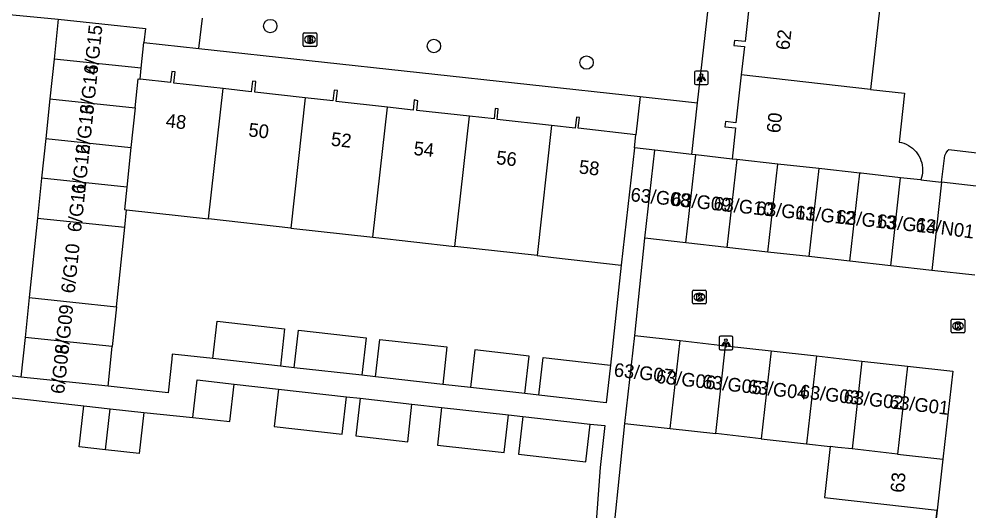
# Model space of a CAD drawing. Extents: x 162082 to 163393, y 388091 to 388632.
# Drawn here: x 163057.3 to 163126.9, y 388397.7 to 388433.7 of the extents above; entities that cross this region are included whole.
import ezdxf

# ---------------------------------------------------------------- set-up
doc = ezdxf.new("R2010")
doc.units = 0
for name, color, linetype in [('IMGEO_Boom', 7, 'Continuous'), ('IMGEO_Brandkraan', 7, 'Continuous'), ('IMGEO_Kolk', 7, 'Continuous'), ('IMGEO_Lichtpunt', 7, 'Continuous'), ('IMGEO_Muur', 7, 'Continuous'), ('IMGEO_Pand', 7, 'Continuous'), ('IMGEO_Pand_nummerreeks', 7, 'Continuous'), ('IMGEO_Rijbaan_lokaal_open', 7, 'Continuous'), ('IMGEO_Voetpad_open', 7, 'Continuous')]:
    doc.layers.add(name, color=color, linetype=linetype)

msp = doc.modelspace()

# ---------------------------------------------------------------- linework, layer by layer
at = {"layer": 'IMGEO_Boom'}
for centre in [(163075.716, 388433.214), (163087.696, 388431.75), (163098.876, 388430.539)]:
    msp.add_circle(centre, 0.489, dxfattribs=at)
at = {"layer": 'IMGEO_Brandkraan'}
for p, q in [((163078.122, 388431.794), (163078.122, 388432.646)), ((163078.197, 388432.72), (163079.049, 388432.72)), ((163079.123, 388432.646), (163079.123, 388431.794)), ((163078.633, 388431.94), (163078.608, 388431.94)), ((163078.61, 388432.5), (163078.635, 388432.5)), ((163079.049, 388431.72), (163078.197, 388431.72))]:
    msp.add_line(p, q, dxfattribs=at)
for points in [[(163078.122, 388431.794), (163078.122, 388432.646)], [(163078.197, 388432.72), (163079.049, 388432.72)], [(163079.123, 388432.646), (163079.123, 388431.794)], [(163078.47, 388432.42), (163078.47, 388432.02), (163078.683, 388432.02)], [(163078.701, 388432.42), (163078.47, 388432.42)], [(163078.649, 388432.339), (163078.595, 388432.339), (163078.595, 388432.263)], [(163078.595, 388432.263), (163078.648, 388432.263)], [(163078.657, 388432.187), (163078.595, 388432.187), (163078.595, 388432.106)], [(163078.595, 388432.106), (163078.657, 388432.106)], [(163079.049, 388431.72), (163078.197, 388431.72)]]:
    msp.add_lwpolyline(points, dxfattribs=at)
for centre, radius, start, end in [((163078.199, 388432.644), 0.0765, 91.55205, 178.44795), ((163078.199, 388432.644), 0.0765, 91.55205, 178.44795), ((163079.047, 388432.644), 0.0765, 1.55205, 88.44795), ((163079.047, 388432.644), 0.0765, 1.55205, 88.44795), ((163078.65, 388432.301), 0.0379, 267.82845, 90.93552), ((163078.658, 388432.146), 0.0404, 269.87594, 90.50774), ((163078.689, 388432.271), 0.251, 268.66757, 293.53466), ((163078.705, 388432.275), 0.145, 59.4692, 91.53667), ((163078.73, 388432.322), 0.0922, 285.51372, 58.15012), ((163078.735, 388432.13), 0.105, 301.31148, 78.98903), ((163078.199, 388431.796), 0.0765, 181.55205, 268.44795), ((163078.199, 388431.796), 0.0765, 181.55205, 268.44795), ((163079.047, 388431.796), 0.0765, 271.55205, 358.44795), ((163079.047, 388431.796), 0.0765, 271.55205, 358.44795)]:
    msp.add_arc(centre, radius, start, end, dxfattribs=at)
for centre, major_axis, ratio, start_param, end_param in [((163078.609, 388432.22), (-0.387, 0.002), 0.722429, 4.712389, 7.853982), ((163078.634, 388432.22), (-0.39, 0.002), 0.717154, 1.570796, 4.712389)]:
    msp.add_ellipse(centre, major_axis=major_axis, ratio=ratio, start_param=start_param, end_param=end_param, dxfattribs=at)
at = {"layer": 'IMGEO_Kolk'}
for p, q in [((163106.641, 388412.943), (163106.641, 388413.795)), ((163106.716, 388413.869), (163107.568, 388413.869)), ((163107.642, 388413.795), (163107.642, 388412.943)), ((163107.152, 388413.089), (163107.127, 388413.089)), ((163107.129, 388413.649), (163107.154, 388413.649)), ((163107.568, 388412.869), (163106.716, 388412.869)), ((163125.66, 388411.748), (163126.512, 388411.748)), ((163125.585, 388410.822), (163125.585, 388411.674)), ((163126.073, 388411.528), (163126.098, 388411.528)), ((163126.586, 388411.674), (163126.586, 388410.822)), ((163126.512, 388410.748), (163125.66, 388410.748)), ((163126.096, 388410.968), (163126.071, 388410.968))]:
    msp.add_line(p, q, dxfattribs=at)
for points in [[(163106.641, 388412.943), (163106.641, 388413.795)], [(163106.716, 388413.869), (163107.568, 388413.869)], [(163107.642, 388413.795), (163107.642, 388412.943)], [(163106.962, 388413.569), (163107.085, 388413.569), (163107.085, 388413.418), (163107.215, 388413.569), (163107.379, 388413.569), (163107.233, 388413.418), (163107.386, 388413.169), (163107.234, 388413.169), (163107.149, 388413.333), (163107.085, 388413.266), (163107.085, 388413.169), (163106.962, 388413.169), (163106.962, 388413.569)], [(163107.568, 388412.869), (163106.716, 388412.869)], [(163125.66, 388411.748), (163126.512, 388411.748)], [(163125.585, 388410.822), (163125.585, 388411.674)], [(163125.906, 388411.448), (163126.029, 388411.448), (163126.029, 388411.297), (163126.159, 388411.448), (163126.323, 388411.448), (163126.177, 388411.297), (163126.33, 388411.048), (163126.178, 388411.048), (163126.093, 388411.212), (163126.029, 388411.145), (163126.029, 388411.048), (163125.906, 388411.048), (163125.906, 388411.448)], [(163126.586, 388411.674), (163126.586, 388410.822)], [(163126.512, 388410.748), (163125.66, 388410.748)]]:
    msp.add_lwpolyline(points, dxfattribs=at)
for centre, start, end in [((163106.718, 388413.793), 91.55205, 178.44795), ((163106.718, 388413.793), 91.55205, 178.44795), ((163107.566, 388413.793), 1.55205, 88.44795), ((163107.566, 388413.793), 1.55205, 88.44795), ((163106.718, 388412.945), 181.55205, 268.44795), ((163106.718, 388412.945), 181.55205, 268.44795), ((163107.566, 388412.945), 271.55205, 358.44795), ((163107.566, 388412.945), 271.55205, 358.44795), ((163125.662, 388411.672), 91.55205, 178.44795), ((163125.662, 388411.672), 91.55205, 178.44795), ((163126.51, 388411.672), 1.55205, 88.44795), ((163126.51, 388411.672), 1.55205, 88.44795), ((163125.662, 388410.824), 181.55205, 268.44795), ((163125.662, 388410.824), 181.55205, 268.44795), ((163126.51, 388410.824), 271.55205, 358.44795), ((163126.51, 388410.824), 271.55205, 358.44795)]:
    msp.add_arc(centre, 0.0765, start, end, dxfattribs=at)
for centre, major_axis, ratio, start_param, end_param in [((163107.128, 388413.369), (-0.387, 0.002), 0.722429, 4.712389, 7.853982), ((163107.153, 388413.369), (-0.39, 0.002), 0.717154, 1.570796, 4.712389), ((163126.072, 388411.248), (-0.387, 0.002), 0.722429, 4.712389, 7.853982), ((163126.097, 388411.248), (-0.39, 0.002), 0.717154, 1.570796, 4.712389)]:
    msp.add_ellipse(centre, major_axis=major_axis, ratio=ratio, start_param=start_param, end_param=end_param, dxfattribs=at)
at = {"layer": 'IMGEO_Lichtpunt'}
for p, q in [((163106.786, 388429.823), (163106.786, 388429.016)), ((163106.786, 388429.823), (163106.786, 388429.016)), ((163107.688, 388429.918), (163106.88, 388429.918)), ((163107.688, 388429.918), (163106.88, 388429.918)), ((163107.782, 388429.016), (163107.782, 388429.823)), ((163107.782, 388429.016), (163107.782, 388429.823)), ((163106.88, 388428.922), (163107.688, 388428.922)), ((163106.88, 388428.922), (163107.688, 388428.922)), ((163108.591, 388410.406), (163108.591, 388409.599)), ((163108.591, 388410.406), (163108.591, 388409.599)), ((163109.493, 388410.501), (163108.685, 388410.501)), ((163109.493, 388410.501), (163108.685, 388410.501)), ((163109.587, 388409.599), (163109.587, 388410.406)), ((163109.587, 388409.599), (163109.587, 388410.406)), ((163108.685, 388409.505), (163109.493, 388409.505)), ((163108.685, 388409.505), (163109.493, 388409.505))]:
    msp.add_line(p, q, dxfattribs=at)
for points in [[(163107.16, 388429.487), (163107.199, 388429.459), (163107.011, 388429.197), (163106.973, 388429.224), (163107.16, 388429.487)], [(163107.262, 388429.439), (163107.309, 388429.439), (163107.309, 388429.117), (163107.262, 388429.117), (163107.262, 388429.439)], [(163107.372, 388429.459), (163107.41, 388429.486), (163107.597, 388429.224), (163107.558, 388429.196), (163107.372, 388429.459)], [(163108.965, 388410.07), (163109.004, 388410.042), (163108.816, 388409.78), (163108.778, 388409.807), (163108.965, 388410.07)], [(163109.067, 388410.022), (163109.114, 388410.022), (163109.114, 388409.7), (163109.067, 388409.7), (163109.067, 388410.022)], [(163109.177, 388410.042), (163109.215, 388410.069), (163109.402, 388409.807), (163109.363, 388409.779), (163109.177, 388410.042)]]:
    msp.add_lwpolyline(points, dxfattribs=at)
for centre in [(163107.285, 388429.621), (163109.09, 388410.204)]:
    msp.add_circle(centre, 0.0994, dxfattribs=at)
for centre, start, end in [((163106.88, 388429.823), 90, 180), ((163106.88, 388429.823), 90, 180), ((163107.688, 388429.823), 0, 90), ((163107.688, 388429.823), 0, 90), ((163106.88, 388429.016), 180, 270), ((163106.88, 388429.016), 180, 270), ((163107.688, 388429.016), 270, 0), ((163107.688, 388429.016), 270, 360), ((163108.685, 388410.406), 90, 180), ((163108.685, 388410.406), 90, 180), ((163109.493, 388410.406), 0, 90), ((163109.493, 388410.406), 0, 90), ((163108.685, 388409.599), 180, 270), ((163108.685, 388409.599), 180, 270), ((163109.493, 388409.599), 270, 0), ((163109.493, 388409.599), 270, 360)]:
    msp.add_arc(centre, 0.0946, start, end, dxfattribs=at)
at = {"layer": 'IMGEO_Muur'}
msp.add_lwpolyline([(163123.714, 388390.345), (163124.555, 388397.751)], dxfattribs=at)
at = {"layer": 'IMGEO_Pand'}
for points in [[(163110.897, 388435.644), (163110.496, 388432.072), (163109.719, 388432.159), (163109.678, 388431.791), (163110.443, 388431.706), (163110.21, 388429.635)], [(163120.358, 388434.587), (163119.683, 388428.576)], [(163060.178, 388433.708), (163059.875, 388430.796)], [(163060.178, 388433.708), (163066.57, 388433.042), (163066.462, 388432.01)], [(163066.266, 388430.131), (163066.462, 388432.01)], [(163059.875, 388430.796), (163059.572, 388427.885)], [(163066.266, 388430.131), (163059.875, 388430.796)], [(163066.182, 388429.321), (163066.266, 388430.131)], [(163072.258, 388428.632), (163068.657, 388429.035), (163068.748, 388429.851), (163068.505, 388429.879), (163068.414, 388429.071), (163066.182, 388429.321)], [(163065.811, 388427.235), (163066.031, 388429.338), (163066.182, 388429.321)], [(163078.275, 388427.962), (163074.58, 388428.376), (163074.666, 388429.14), (163074.412, 388429.169), (163074.326, 388428.4), (163072.258, 388428.632)], [(163110.21, 388429.635), (163109.817, 388426.132), (163109.053, 388426.217), (163109.011, 388425.84), (163109.797, 388425.751), (163109.541, 388423.473)], [(163119.683, 388428.576), (163110.21, 388429.635)], [(163071.193, 388419.093), (163072.258, 388428.632)], [(163084.29, 388427.272), (163080.544, 388427.691), (163080.632, 388428.48), (163080.382, 388428.508), (163080.296, 388427.736), (163078.275, 388427.962)], [(163119.683, 388428.576), (163122.166, 388428.298), (163121.765, 388424.716), (163121.944, 388424.678), (163122.119, 388424.625), (163122.288, 388424.556), (163122.451, 388424.473), (163122.606, 388424.375), (163122.751, 388424.264), (163122.886, 388424.141), (163123.01, 388424.006), (163123.121, 388423.861), (163123.219, 388423.706), (163123.303, 388423.544), (163123.372, 388423.374), (163123.426, 388423.199), (163123.464, 388423.02), (163123.486, 388422.839), (163123.491, 388422.656), (163123.481, 388422.473), (163123.454, 388422.292), (163123.412, 388422.114), (163123.354, 388421.941)], [(163059.572, 388427.885), (163059.269, 388424.973)], [(163059.572, 388427.885), (163065.811, 388427.235)], [(163078.275, 388427.962), (163077.209, 388418.419)], [(163090.307, 388426.608), (163086.455, 388427.039), (163086.513, 388427.747), (163086.246, 388427.8), (163086.188, 388427.06), (163084.29, 388427.272)], [(163065.811, 388427.235), (163065.506, 388424.324)], [(163083.225, 388417.746), (163084.29, 388427.272)], [(163096.322, 388425.933), (163092.332, 388426.379), (163092.417, 388427.141), (163092.185, 388427.167), (163092.1, 388426.407), (163090.307, 388426.608)], [(163089.241, 388417.073), (163090.307, 388426.608)], [(163102.493, 388425.251), (163098.269, 388425.724), (163098.356, 388426.505), (163098.132, 388426.53), (163098.044, 388425.74), (163096.322, 388425.933)], [(163096.322, 388425.933), (163095.257, 388416.399)], [(163059.269, 388424.973), (163058.966, 388422.062)], [(163059.269, 388424.973), (163065.506, 388424.324)], [(163102.386, 388424.297), (163102.493, 388425.251)], [(163065.506, 388424.324), (163065.201, 388421.413)], [(163102.386, 388424.297), (163101.425, 388415.709)], [(163103.159, 388417.677), (163103.883, 388424.123)], [(163106.601, 388423.811), (163103.883, 388424.123)], [(163106.159, 388417.34), (163106.882, 388423.778)], [(163106.882, 388423.778), (163106.601, 388423.811)], [(163109.541, 388423.473), (163106.882, 388423.778)], [(163124.884, 388421.768), (163125.084, 388423.548), (163125.121, 388423.74), (163125.207, 388423.924), (163125.33, 388424.102), (163125.413, 388424.162), (163129.348, 388423.717)], [(163109.881, 388423.436), (163109.159, 388417.003)], [(163109.881, 388423.436), (163109.541, 388423.473)], [(163112.882, 388423.105), (163109.881, 388423.436)], [(163112.159, 388416.666), (163112.882, 388423.105)], [(163115.883, 388422.775), (163112.882, 388423.105)], [(163115.883, 388422.775), (163115.159, 388416.33)], [(163118.884, 388422.445), (163115.883, 388422.775)], [(163118.159, 388415.993), (163118.884, 388422.445)], [(163121.883, 388422.107), (163118.993, 388422.433), (163118.884, 388422.445)], [(163058.966, 388422.062), (163058.662, 388419.15)], [(163065.201, 388421.413), (163058.966, 388422.062)], [(163121.159, 388415.656), (163121.883, 388422.107)], [(163123.354, 388421.941), (163123.089, 388421.971), (163121.883, 388422.107)], [(163123.354, 388421.941), (163124.884, 388421.768)], [(163124.884, 388421.768), (163124.159, 388415.319)], [(163128.04, 388421.411), (163124.884, 388421.768)], [(163065.201, 388421.413), (163065.03, 388419.783), (163065.187, 388419.765)], [(163065.054, 388418.485), (163065.187, 388419.765)], [(163065.187, 388419.765), (163071.193, 388419.093)], [(163058.662, 388419.15), (163058.056, 388413.327)], [(163058.662, 388419.15), (163065.054, 388418.485)], [(163077.209, 388418.419), (163071.193, 388419.093)], [(163064.447, 388412.662), (163065.054, 388418.485)], [(163077.209, 388418.419), (163083.225, 388417.746)], [(163083.225, 388417.746), (163089.241, 388417.073)], [(163106.159, 388417.34), (163103.159, 388417.677)], [(163109.159, 388417.003), (163106.159, 388417.34)], [(163095.257, 388416.399), (163089.241, 388417.073)], [(163112.159, 388416.666), (163109.159, 388417.003)], [(163115.159, 388416.33), (163112.159, 388416.666)], [(163095.257, 388416.399), (163096.457, 388416.265), (163101.425, 388415.709)], [(163118.159, 388415.993), (163115.159, 388416.33)], [(163121.159, 388415.656), (163118.159, 388415.993)], [(163124.159, 388415.319), (163121.159, 388415.656)], [(163127.316, 388414.964), (163124.159, 388415.319)], [(163058.056, 388413.327), (163057.753, 388410.416)], [(163058.056, 388413.327), (163064.447, 388412.662)], [(163064.447, 388412.662), (163064.144, 388409.75)], [(163071.507, 388408.863), (163071.814, 388411.606), (163076.765, 388411.051), (163076.458, 388408.308)], [(163057.753, 388410.416), (163057.45, 388407.504)], [(163064.144, 388409.75), (163057.753, 388410.416)], [(163077.472, 388408.194), (163077.779, 388410.937), (163082.728, 388410.382), (163082.42, 388407.64)], [(163101.684, 388404.115), (163102.407, 388410.552)], [(163102.407, 388410.552), (163105.734, 388410.178)], [(163063.841, 388406.839), (163064.144, 388409.75)], [(163083.423, 388407.527), (163083.731, 388410.27), (163088.655, 388409.718), (163088.348, 388406.975)], [(163105.011, 388403.741), (163105.734, 388410.178)], [(163105.734, 388410.178), (163109.062, 388409.805)], [(163108.339, 388403.368), (163109.062, 388409.805)], [(163109.062, 388409.805), (163112.389, 388409.431)], [(163094.357, 388406.302), (163094.664, 388409.045), (163090.684, 388409.491), (163090.377, 388406.748)], [(163095.382, 388406.187), (163095.689, 388408.93), (163100.631, 388408.376)], [(163112.389, 388409.431), (163111.666, 388402.994)], [(163112.389, 388409.431), (163115.719, 388409.057)], [(163115.719, 388409.057), (163114.997, 388402.62)], [(163115.719, 388409.057), (163119.047, 388408.683)], [(163076.458, 388408.308), (163071.507, 388408.863)], [(163100.631, 388408.376), (163100.315, 388405.634), (163095.382, 388406.187)], [(163119.047, 388408.683), (163118.325, 388402.247)], [(163119.047, 388408.683), (163122.383, 388408.308)], [(163122.383, 388408.308), (163121.66, 388401.873)], [(163122.383, 388408.308), (163125.699, 388407.936), (163124.976, 388401.501)], [(163082.42, 388407.64), (163077.472, 388408.194)], [(163088.348, 388406.975), (163083.423, 388407.527)], [(163063.841, 388406.839), (163057.45, 388407.504)], [(163070.049, 388404.554), (163070.359, 388407.306), (163073.074, 388407)], [(163070.049, 388404.554), (163072.763, 388404.247), (163073.074, 388407)], [(163076.322, 388406.633), (163076.011, 388403.881), (163080.981, 388403.32), (163081.292, 388406.073)], [(163076.322, 388406.633), (163081.292, 388406.073)], [(163094.357, 388406.302), (163090.377, 388406.748)], [(163082.294, 388405.96), (163081.983, 388403.207), (163085.781, 388402.778), (163086.092, 388405.531)], [(163082.294, 388405.96), (163086.092, 388405.531)], [(163063.656, 388402.184), (163061.708, 388402.404), (163062.047, 388405.407)], [(163062.047, 388405.407), (163063.992, 388405.188)], [(163063.656, 388402.184), (163063.992, 388405.188)], [(163066.459, 388404.909), (163066.12, 388401.906), (163063.656, 388402.184)], [(163063.992, 388405.188), (163066.459, 388404.909)], [(163088.261, 388405.286), (163087.95, 388402.534), (163092.851, 388401.981), (163093.162, 388404.733)], [(163088.261, 388405.286), (163093.162, 388404.733)], [(163094.208, 388404.615), (163093.897, 388401.863), (163098.832, 388401.306), (163099.142, 388404.058)], [(163094.208, 388404.615), (163099.142, 388404.058)], [(163101.684, 388404.115), (163105.011, 388403.741)], [(163105.011, 388403.741), (163108.339, 388403.368)], [(163111.666, 388402.994), (163108.339, 388403.368)], [(163111.666, 388402.994), (163114.997, 388402.62)], [(163114.997, 388402.62), (163116.729, 388402.426)], [(163116.729, 388402.426), (163116.307, 388398.678), (163124.555, 388397.751)], [(163118.325, 388402.247), (163117.291, 388402.363), (163116.729, 388402.426)], [(163121.66, 388401.873), (163118.325, 388402.247)], [(163121.66, 388401.873), (163124.976, 388401.501)], [(163124.976, 388401.501), (163124.555, 388397.751)]]:
    msp.add_lwpolyline(points, dxfattribs=at)
at = {"layer": 'IMGEO_Rijbaan_lokaal_open'}
for points in [[(163107.001, 388427.594), (163110.506, 388458.291)], [(163046.587, 388435.011), (163060.178, 388433.708)], [(163070.491, 388431.576), (163070.742, 388433.78)], [(163070.491, 388431.576), (163102.81, 388428.051)], [(163102.81, 388428.051), (163107.001, 388427.594)], [(163102.407, 388410.552), (163103.159, 388417.677)], [(163057.45, 388407.504), (163050.375, 388408.436)], [(163124.555, 388397.751), (163123.714, 388390.345)]]:
    msp.add_lwpolyline(points, dxfattribs=at)
at = {"layer": 'IMGEO_Voetpad_open'}
for points in [[(163066.462, 388432.01), (163070.491, 388431.576)], [(163102.81, 388428.051), (163102.493, 388425.251)], [(163106.601, 388423.811), (163107.001, 388427.594)], [(163103.883, 388424.123), (163102.386, 388424.297)], [(163101.425, 388415.709), (163100.631, 388408.376)], [(163071.507, 388408.863), (163068.537, 388409.196), (163068.495, 388408.808), (163068.227, 388406.36), (163063.841, 388406.839)], [(163077.472, 388408.194), (163076.458, 388408.308)], [(163083.423, 388407.527), (163082.42, 388407.64)], [(163048.889, 388406.891), (163050.947, 388406.659), (163062.047, 388405.407)], [(163073.074, 388407), (163076.322, 388406.633)], [(163090.377, 388406.748), (163088.348, 388406.975)], [(163095.382, 388406.187), (163094.357, 388406.302)], [(163081.292, 388406.073), (163082.294, 388405.96)], [(163086.092, 388405.531), (163088.261, 388405.286)], [(163066.459, 388404.909), (163070.049, 388404.554)], [(163093.162, 388404.733), (163094.208, 388404.615)], [(163099.142, 388404.058), (163100.215, 388403.965), (163099.878, 388400.88), (163099.515, 388395.939)], [(163100.527, 388392.941), (163101.684, 388404.115)]]:
    msp.add_lwpolyline(points, dxfattribs=at)

# ---------------------------------------------------------------- texts
at = {"layer": 'IMGEO_Pand_nummerreeks'}
for s, rotation, p in [('6/G15', 84.05656, (163063.05, 388429.618)), ('62', 83.62693, (163113.728, 388431.417)), ('6/G14', 84.05656, (163062.747, 388426.706)), ('6/G13', 84.05656, (163062.444, 388423.795)), ('48', 353.60456, (163068.025, 388425.814)), ('60', 83.62892, (163113.049, 388425.335)), ('50', 353.60456, (163074.077, 388425.136)), ('52', 353.60456, (163080.123, 388424.458)), ('6/G12', 84.05656, (163062.14, 388420.877)), ('54', 353.60456, (163086.177, 388423.78)), ('56', 353.60456, (163092.229, 388423.102)), ('58', 353.60456, (163098.284, 388422.422)), ('6/G11', 84.05656, (163061.849, 388418.081)), ('63/G08', 353.86559, (163102.067, 388420.392)), ('63/G09', 353.86559, (163105.055, 388420.071)), ('63/G10', 353.86559, (163108.147, 388419.739)), ('63/G11', 353.86559, (163111.248, 388419.406)), ('63/G12', 353.86559, (163114.126, 388419.096)), ('63/G13', 353.86559, (163117.127, 388418.774)), ('63/G14', 353.86362, (163120.121, 388418.452)), ('63/N01', 352.40536, (163122.93, 388418.211)), ('6/G10', 84.05656, (163061.383, 388413.607)), ('6/G09', 84.05656, (163060.918, 388409.143)), ('6/G08', 84.05656, (163060.616, 388406.238)), ('63/G07', 353.48758, (163100.844, 388407.561)), ('63/G06', 353.48758, (163103.93, 388407.083)), ('63/G05', 353.48758, (163107.309, 388406.716)), ('63/G04', 353.48758, (163110.639, 388406.348)), ('63/G03', 353.48758, (163114.461, 388405.981)), ('63/G02', 353.48758, (163117.672, 388405.614)), ('63/G01', 353.48758, (163121.006, 388405.234)), ('63', 85.26906, (163122.127, 388399.012))]:
    msp.add_text(s, height=1, rotation=rotation, dxfattribs=at).set_placement(p)

doc.saveas('drawing.dxf')
